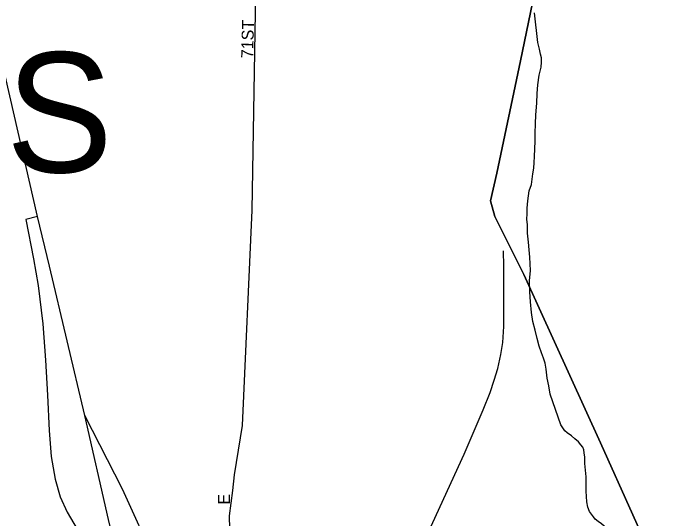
# Model space of a CAD drawing. Extents: x 2010165 to 2382125, y 1060529 to 1407316.
# Drawn here: x 2202935 to 2205658, y 1247531 to 1249641 of the extents above; entities that cross this region are included whole.
import ezdxf

# ---------------------------------------------------------------- set-up
doc = ezdxf.new("R2010")
doc.units = 0
for name, color, linetype in [('GM_X_City_Street', 7, 'Continuous'), ('GM_X_City_Street_Text', 7, 'Continuous'), ('GM_X_Corporation', 7, 'Continuous'), ('GM_X_Corporation_Text', 7, 'Continuous'), ('GM_X_Interchange_Ramps', 7, 'Continuous'), ('GM_X_Interstate_Route', 7, 'Continuous'), ('GM_X_Minor_River', 7, 'Continuous'), ('GM_X_Rail_Line', 7, 'Continuous'), ('GM_X_State_Route', 7, 'Continuous')]:
    doc.layers.add(name, color=color, linetype=linetype)

msp = doc.modelspace()

# ---------------------------------------------------------------- linework, layer by layer
at = {"layer": 'GM_X_City_Street'}
for points in [[(2203850.9, 1247649.6), (2203858.9, 1247714.2), (2203892.4, 1247920.6), (2203932.6, 1248817.9), (2203963, 1250634.3), (2203981.3, 1251753.5), (2204008.7, 1251935), (2204127.4, 1252501.3), (2204448.7, 1254055.9)], [(2204018.2, 1246472.7), (2203997.4, 1246576), (2203935.1, 1246734.3), (2203894, 1246851.5), (2203863.5, 1246974.8), (2203853.3, 1247092.4), (2203850.7, 1247121.3), (2203846.8, 1247166.6), (2203837.7, 1247543.7), (2203850.9, 1247649.6)]]:
    msp.add_lwpolyline(points, dxfattribs=at)
at = {"layer": 'GM_X_Corporation'}
for points in [[(2205145, 1249893.3), (2205051.9, 1249441), (2204953, 1248972.6), (2204926.3, 1248858), (2204945, 1248792), (2205065.8, 1248550.6), (2205385.8, 1247848), (2205654.7, 1247247.1)], [(2208633.4, 1245248.7), (2206398.6, 1245300.7), (2206204.6, 1245560.8), (2206129.9, 1245672), (2206085.1, 1245698.1), (2206021.2, 1245734.3), (2205641.8, 1245901.1), (2205613, 1245912.9), (2205311.1, 1246006.1), (2205013.8, 1246097.8), (2204995.4, 1246105.3), (2205190, 1246361.6), (2205241.2, 1246438.4), (2205654.7, 1247247.1), (2205385.8, 1247848), (2205065.8, 1248550.6), (2204945, 1248792), (2204926.3, 1248858), (2204953, 1248972.6), (2205051.9, 1249441), (2205145, 1249893.3)]]:
    msp.add_lwpolyline(points, dxfattribs=at)
at = {"layer": 'GM_X_Interchange_Ramps'}
msp.add_lwpolyline([(2203037.2, 1248792.5), (2202987.9, 1248780.1), (2203020.5, 1248614.8), (2203039.4, 1248503.6), (2203058.7, 1248343.7), (2203070.5, 1248193.1), (2203079, 1248046.3), (2203085.3, 1247898.8), (2203093.6, 1247791.5), (2203110.2, 1247696.1), (2203131.7, 1247623.1), (2203160, 1247559.1), (2203202.2, 1247487.6), (2203262.9, 1247400.6), (2203338.8, 1247317.9), (2203402.7, 1247248.6), (2203541.6, 1247097.9), (2203587.7, 1247036.8), (2203631.6, 1246975.1), (2203694.2, 1246881.7), (2203732.6, 1246823), (2203789.5, 1246725.5), (2203830.8, 1246649), (2203853, 1246658.7)], dxfattribs=at)
at = {"layer": 'GM_X_Interstate_Route'}
for points in [[(2203086.3, 1248584.8), (2203037.2, 1248792.5), (2202870.3, 1249513.8), (2202672.4, 1250166.4), (2202370.9, 1250972.1), (2202118.9, 1251642.7), (2202020.1, 1251949.8), (2201960.6, 1252174.4), (2201909.1, 1252415.3), (2201862.9, 1252663.9), (2201832.5, 1252914.5), (2201806.3, 1253185.6), (2201794.9, 1253321.5), (2201775.2, 1253620.2), (2201759.6, 1253921.7), (2201716.3, 1254210.1), (2201656.3, 1254495), (2201583.9, 1254739.3)], [(2203445.3, 1247079.9), (2203402.7, 1247248.6), (2203332.2, 1247527.9), (2203233.6, 1247961.8), (2203086.3, 1248584.8)]]:
    msp.add_lwpolyline(points, dxfattribs=at)
at = {"layer": 'GM_X_Minor_River'}
for points in [[(2205347.2, 1247549.8), (2205339, 1247561.8), (2205332.7, 1247579.8), (2205328.4, 1247601.8), (2205326.1, 1247623.8), (2205325.8, 1247645.9), (2205325.3, 1247680), (2205325, 1247706.1), (2205322.6, 1247734.2), (2205320.2, 1247762.2), (2205319.9, 1247788.3), (2205317.6, 1247806.3), (2205315.4, 1247818.3), (2205311.3, 1247830.3), (2205303.1, 1247840.3), (2205292.9, 1247852.2), (2205278.7, 1247864.1), (2205264.5, 1247877.9), (2205246.3, 1247889.8), (2205236.2, 1247897.6), (2205219.8, 1247923.6), (2205196.8, 1247987.5), (2205186.4, 1248019.5), (2205175.9, 1248051.4), (2205169.4, 1248085.5), (2205163, 1248117.5), (2205158.4, 1248155.6), (2205154.1, 1248179.6), (2205147.8, 1248201.6), (2205139.5, 1248223.6), (2205129.1, 1248251.5), (2205120.6, 1248283.5), (2205112.1, 1248317.5), (2205103.6, 1248353.6), (2205097.1, 1248391.6), (2205092.5, 1248435.7), (2205089.9, 1248477.8), (2205089.2, 1248523.9), (2205092.7, 1248566.1), (2205092.3, 1248594.2), (2205089.9, 1248622.3), (2205087.5, 1248652.3), (2205085, 1248684.4), (2205080.5, 1248722.5), (2205080, 1248756.6), (2205077.7, 1248780.6), (2205079.4, 1248802.7), (2205079.1, 1248826.8), (2205082.7, 1248856.9), (2205088.1, 1248899.2), (2205097.8, 1248925.4), (2205099.5, 1248947.4), (2205103.2, 1248969.6), (2205106.8, 1248993.7), (2205108.5, 1249017.8), (2205110.2, 1249041.9), (2205111.8, 1249074), (2205113.3, 1249106.1), (2205112.9, 1249140.2), (2205114.3, 1249178.4), (2205115.8, 1249216.5), (2205119.2, 1249264.7), (2205120.6, 1249304.9), (2205124.1, 1249341), (2205129.6, 1249381.2), (2205137.1, 1249415.4), (2205138.9, 1249435.5), (2205138.6, 1249453.6), (2205134.4, 1249469.6), (2205130.1, 1249489.6), (2205123.7, 1249517.6), (2205110, 1249641.9)], [(2205662, 1247395.1), (2205647.9, 1247401), (2205631.8, 1247408.8), (2205613.7, 1247412.6), (2205599.6, 1247418.5), (2205581.4, 1247426.3), (2205557.2, 1247436), (2205535, 1247445.8), (2205514.9, 1247453.6), (2205494.7, 1247461.3), (2205472.6, 1247469.1), (2205450.4, 1247476.8), (2205432.3, 1247484.7), (2205416.1, 1247492.5), (2205400, 1247500.3), (2205389.8, 1247510.2), (2205375.6, 1247520.1), (2205363.5, 1247530), (2205355.3, 1247539.9), (2205347.2, 1247549.8)]]:
    msp.add_lwpolyline(points, dxfattribs=at)
at = {"layer": 'GM_X_Rail_Line'}
msp.add_lwpolyline([(2204562.8, 1247248.8), (2204815.8, 1247801.1), (2204895.7, 1247985.3), (2204925.3, 1248058.5), (2204942.3, 1248108.9), (2204957, 1248158.3), (2204969.1, 1248216.5), (2204977.5, 1248265.9), (2204981.5, 1248333.3), (2204982.3, 1248418.8), (2204981.5, 1248585.4), (2204980.7, 1248649.5)], dxfattribs=at)
at = {"layer": 'GM_X_State_Route'}
msp.add_lwpolyline([(2203667.2, 1247048.8), (2203391.7, 1247654.1), (2203233.6, 1247961.8)], dxfattribs=at)

# ---------------------------------------------------------------- texts
at = {"layer": 'GM_X_City_Street_Text'}
for s, rotation, p in [('71ST', 88.5687, (2203936, 1249451.8)), ('E', 90, (2203839.2, 1247590.3))]:
    msp.add_text(s, height=50, rotation=rotation, dxfattribs=at).set_placement(p)
at = {"layer": 'GM_X_Corporation_Text'}
msp.add_text('HEIGHTS', height=500, rotation=0, dxfattribs=at).set_placement((2200379.2, 1248976.3))

doc.saveas('drawing.dxf')
